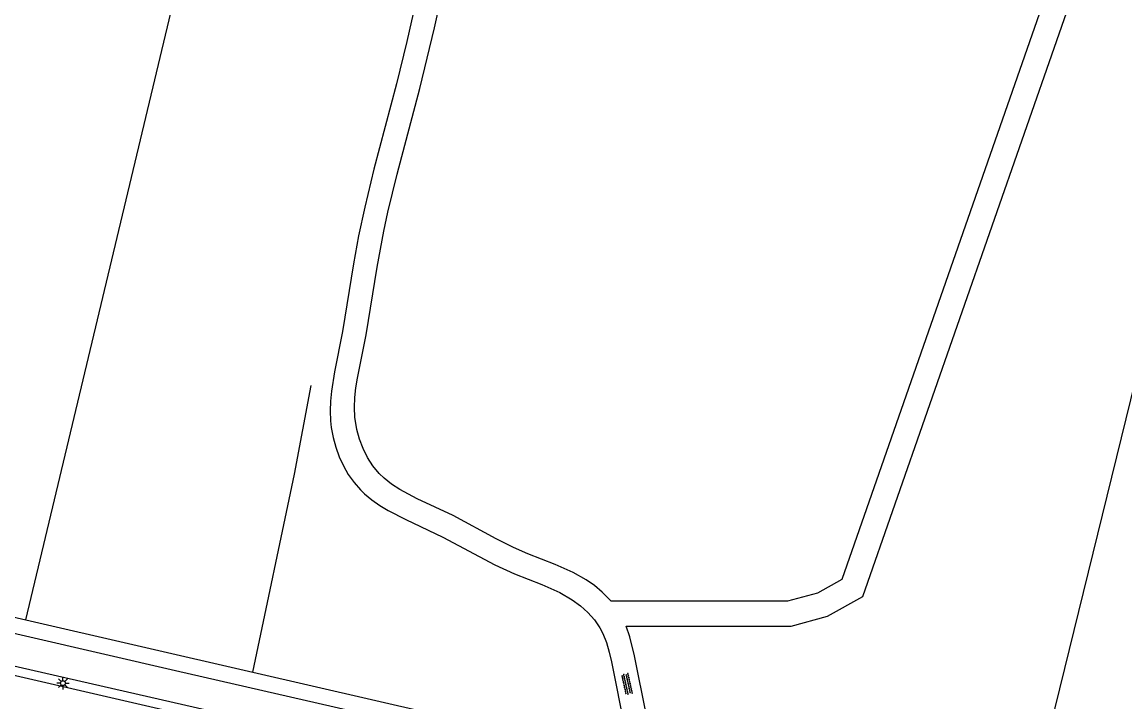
# Model space of a CAD drawing. Extents: x 124000 to 129000, y 395500 to 397503.
# Drawn here: x 128192 to 128304.5, y 397291.8 to 397361.1 of the extents above; entities that cross this region are included whole.
import ezdxf

# ---------------------------------------------------------------- set-up
doc = ezdxf.new("R2010")
doc.units = 0
for name, color, linetype in [('gg-afsc-hekwerk', 7, 'Continuous'), ('gg-knt-onverhard', 7, 'Continuous'), ('gg-knt-verharding', 7, 'Continuous'), ('gt-grn-groengrens', 7, 'Continuous'), ('gt-symb-lichtmast', 7, 'Continuous'), ('gt-symb-overige verharding', 7, 'Continuous')]:
    doc.layers.add(name, color=color, linetype=linetype)

# ---------------------------------------------------------------- blocks, each defined once
blk = doc.blocks.new('gt0-LMAST')
at = {"layer": 'gt-symb-lichtmast'}
for p, q in [((-0.18, 0.17), (-0.45, 0.44)), ((-0.01, 0.25), (-0.01, 0.62)), ((0.17, 0.17), (0.44, 0.44)), ((-0.26, 0), (-0.63, 0)), ((-0.18, -0.18), (-0.45, -0.45)), ((-0.01, -0.25), (-0.01, -0.63)), ((0.44, -0.45), (0.17, -0.18)), ((0.24, 0), (0.62, 0))]:
    blk.add_line(p, q, dxfattribs=at)
blk.add_circle((-0.01, 0), 0.25, dxfattribs=at)
blk = doc.blocks.new('gt0-OVH')
at = {"layer": 'gt-symb-overige verharding'}
for points in [[(-0.97, 0.3), (-0.97, 0.31), (-0.96, 0.32), (-0.97, 0.33), (-0.97, 0.34), (-0.98, 0.35), (-0.99, 0.35), (-1, 0.36), (-1.01, 0.35), (-1.02, 0.35), (-1.03, 0.34), (-1.03, 0.33), (-1.04, 0.32), (-1.03, 0.31), (-1.03, 0.3), (-1.02, 0.29), (-1.01, 0.29), (-1, 0.28), (-0.99, 0.29), (-0.98, 0.29)], [(-0.87, 0.11), (-0.87, 0.12), (-0.86, 0.13), (-0.87, 0.14), (-0.87, 0.15), (-0.88, 0.16), (-0.89, 0.16), (-0.9, 0.16), (-0.91, 0.16), (-0.92, 0.16), (-0.93, 0.15), (-0.93, 0.14), (-0.94, 0.13), (-0.93, 0.12), (-0.93, 0.11), (-0.92, 0.1), (-0.91, 0.09), (-0.9, 0.09), (-0.89, 0.09), (-0.88, 0.1)], [(-0.77, 0.3), (-0.77, 0.31), (-0.76, 0.32), (-0.77, 0.33), (-0.77, 0.34), (-0.78, 0.35), (-0.79, 0.35), (-0.8, 0.36), (-0.81, 0.35), (-0.82, 0.35), (-0.83, 0.34), (-0.83, 0.33), (-0.84, 0.32), (-0.83, 0.31), (-0.83, 0.3), (-0.82, 0.29), (-0.81, 0.29), (-0.8, 0.28), (-0.79, 0.29), (-0.78, 0.29)], [(-0.67, 0.11), (-0.67, 0.12), (-0.66, 0.13), (-0.67, 0.14), (-0.67, 0.15), (-0.68, 0.16), (-0.69, 0.16), (-0.7, 0.16), (-0.71, 0.16), (-0.72, 0.16), (-0.73, 0.15), (-0.73, 0.14), (-0.74, 0.13), (-0.73, 0.12), (-0.73, 0.11), (-0.72, 0.1), (-0.71, 0.09), (-0.7, 0.09), (-0.69, 0.09), (-0.68, 0.1)], [(-0.57, 0.3), (-0.57, 0.31), (-0.56, 0.32), (-0.57, 0.33), (-0.57, 0.34), (-0.58, 0.35), (-0.59, 0.35), (-0.6, 0.36), (-0.61, 0.35), (-0.62, 0.35), (-0.63, 0.34), (-0.63, 0.33), (-0.64, 0.32), (-0.63, 0.31), (-0.63, 0.3), (-0.62, 0.29), (-0.61, 0.29), (-0.6, 0.28), (-0.59, 0.29), (-0.58, 0.29)], [(-0.47, 0.11), (-0.47, 0.12), (-0.46, 0.13), (-0.47, 0.14), (-0.47, 0.15), (-0.48, 0.16), (-0.49, 0.16), (-0.5, 0.16), (-0.51, 0.16), (-0.52, 0.16), (-0.53, 0.15), (-0.53, 0.14), (-0.54, 0.13), (-0.53, 0.12), (-0.53, 0.11), (-0.52, 0.1), (-0.51, 0.09), (-0.5, 0.09), (-0.49, 0.09), (-0.48, 0.1)], [(-0.37, 0.3), (-0.37, 0.31), (-0.36, 0.32), (-0.37, 0.33), (-0.37, 0.34), (-0.38, 0.35), (-0.39, 0.35), (-0.4, 0.36), (-0.41, 0.35), (-0.42, 0.35), (-0.43, 0.34), (-0.43, 0.33), (-0.44, 0.32), (-0.43, 0.31), (-0.43, 0.3), (-0.42, 0.29), (-0.41, 0.29), (-0.4, 0.28), (-0.39, 0.29), (-0.38, 0.29)], [(-0.27, 0.11), (-0.27, 0.12), (-0.26, 0.13), (-0.27, 0.14), (-0.27, 0.15), (-0.28, 0.16), (-0.29, 0.16), (-0.3, 0.16), (-0.31, 0.16), (-0.32, 0.16), (-0.33, 0.15), (-0.33, 0.14), (-0.34, 0.13), (-0.33, 0.12), (-0.33, 0.11), (-0.32, 0.1), (-0.31, 0.09), (-0.3, 0.09), (-0.29, 0.09), (-0.28, 0.1)], [(-0.17, 0.3), (-0.17, 0.31), (-0.16, 0.32), (-0.17, 0.33), (-0.17, 0.34), (-0.18, 0.35), (-0.19, 0.35), (-0.2, 0.36), (-0.21, 0.35), (-0.22, 0.35), (-0.23, 0.34), (-0.23, 0.33), (-0.24, 0.32), (-0.23, 0.31), (-0.23, 0.3), (-0.22, 0.29), (-0.21, 0.29), (-0.2, 0.28), (-0.19, 0.29), (-0.18, 0.29)], [(-0.07, 0.11), (-0.07, 0.12), (-0.06, 0.13), (-0.07, 0.14), (-0.07, 0.15), (-0.08, 0.16), (-0.09, 0.16), (-0.1, 0.16), (-0.11, 0.16), (-0.12, 0.16), (-0.13, 0.15), (-0.13, 0.14), (-0.14, 0.13), (-0.13, 0.12), (-0.13, 0.11), (-0.12, 0.1), (-0.11, 0.09), (-0.1, 0.09), (-0.09, 0.09), (-0.08, 0.1)], [(0.03, 0.3), (0.03, 0.31), (0.04, 0.32), (0.03, 0.33), (0.03, 0.34), (0.02, 0.35), (0.01, 0.35), (0, 0.36), (-0.01, 0.35), (-0.02, 0.35), (-0.03, 0.34), (-0.03, 0.33), (-0.04, 0.32), (-0.03, 0.31), (-0.03, 0.3), (-0.02, 0.29), (-0.01, 0.29), (0, 0.28), (0.01, 0.29), (0.02, 0.29)], [(0.13, 0.11), (0.13, 0.12), (0.14, 0.13), (0.13, 0.14), (0.13, 0.15), (0.12, 0.16), (0.11, 0.16), (0.1, 0.16), (0.09, 0.16), (0.08, 0.16), (0.07, 0.15), (0.07, 0.14), (0.06, 0.13), (0.07, 0.12), (0.07, 0.11), (0.08, 0.1), (0.09, 0.09), (0.1, 0.09), (0.11, 0.09), (0.12, 0.1)], [(0.23, 0.3), (0.23, 0.31), (0.24, 0.32), (0.23, 0.33), (0.23, 0.34), (0.22, 0.35), (0.21, 0.35), (0.2, 0.36), (0.19, 0.35), (0.18, 0.35), (0.17, 0.34), (0.17, 0.33), (0.16, 0.32), (0.17, 0.31), (0.17, 0.3), (0.18, 0.29), (0.19, 0.29), (0.2, 0.28), (0.21, 0.29), (0.22, 0.29)], [(0.33, 0.11), (0.33, 0.12), (0.34, 0.13), (0.33, 0.14), (0.33, 0.15), (0.32, 0.16), (0.31, 0.16), (0.3, 0.16), (0.29, 0.16), (0.28, 0.16), (0.27, 0.15), (0.27, 0.14), (0.26, 0.13), (0.27, 0.12), (0.27, 0.11), (0.28, 0.1), (0.29, 0.09), (0.3, 0.09), (0.31, 0.09), (0.32, 0.1)], [(0.43, 0.3), (0.43, 0.31), (0.44, 0.32), (0.43, 0.33), (0.43, 0.34), (0.42, 0.35), (0.41, 0.35), (0.4, 0.36), (0.39, 0.35), (0.38, 0.35), (0.37, 0.34), (0.37, 0.33), (0.36, 0.32), (0.37, 0.31), (0.37, 0.3), (0.38, 0.29), (0.39, 0.29), (0.4, 0.28), (0.41, 0.29), (0.42, 0.29)], [(0.53, 0.11), (0.53, 0.12), (0.54, 0.13), (0.53, 0.14), (0.53, 0.15), (0.52, 0.16), (0.51, 0.16), (0.5, 0.16), (0.49, 0.16), (0.48, 0.16), (0.47, 0.15), (0.47, 0.14), (0.46, 0.13), (0.47, 0.12), (0.47, 0.11), (0.48, 0.1), (0.49, 0.09), (0.5, 0.09), (0.51, 0.09), (0.52, 0.1)], [(0.63, 0.3), (0.63, 0.31), (0.64, 0.32), (0.63, 0.33), (0.63, 0.34), (0.62, 0.35), (0.61, 0.35), (0.6, 0.36), (0.59, 0.35), (0.58, 0.35), (0.57, 0.34), (0.57, 0.33), (0.56, 0.32), (0.57, 0.31), (0.57, 0.3), (0.58, 0.29), (0.59, 0.29), (0.6, 0.28), (0.61, 0.29), (0.62, 0.29)], [(0.73, 0.11), (0.73, 0.12), (0.74, 0.13), (0.73, 0.14), (0.73, 0.15), (0.72, 0.16), (0.71, 0.16), (0.7, 0.16), (0.69, 0.16), (0.68, 0.16), (0.67, 0.15), (0.67, 0.14), (0.66, 0.13), (0.67, 0.12), (0.67, 0.11), (0.68, 0.1), (0.69, 0.09), (0.7, 0.09), (0.71, 0.09), (0.72, 0.1)], [(0.83, 0.3), (0.83, 0.31), (0.84, 0.32), (0.83, 0.33), (0.83, 0.34), (0.82, 0.35), (0.81, 0.35), (0.8, 0.36), (0.79, 0.35), (0.78, 0.35), (0.77, 0.34), (0.77, 0.33), (0.76, 0.32), (0.77, 0.31), (0.77, 0.3), (0.78, 0.29), (0.79, 0.29), (0.8, 0.28), (0.81, 0.29), (0.82, 0.29)], [(0.93, 0.11), (0.93, 0.12), (0.94, 0.13), (0.93, 0.14), (0.93, 0.15), (0.92, 0.16), (0.91, 0.16), (0.9, 0.16), (0.89, 0.16), (0.88, 0.16), (0.87, 0.15), (0.87, 0.14), (0.86, 0.13), (0.87, 0.12), (0.87, 0.11), (0.88, 0.1), (0.89, 0.09), (0.9, 0.09), (0.91, 0.09), (0.92, 0.1)], [(1.03, 0.3), (1.03, 0.31), (1.04, 0.32), (1.03, 0.33), (1.03, 0.34), (1.02, 0.35), (1.01, 0.35), (1, 0.36), (0.99, 0.35), (0.98, 0.35), (0.97, 0.34), (0.97, 0.33), (0.96, 0.32), (0.97, 0.31), (0.97, 0.3), (0.98, 0.29), (0.99, 0.29), (1, 0.28), (1.01, 0.29), (1.02, 0.29)], [(-0.97, -0.14), (-0.97, -0.13), (-0.96, -0.12), (-0.97, -0.11), (-0.97, -0.1), (-0.98, -0.09), (-0.99, -0.09), (-1, -0.08), (-1.01, -0.09), (-1.02, -0.09), (-1.03, -0.1), (-1.03, -0.11), (-1.04, -0.12), (-1.03, -0.13), (-1.03, -0.14), (-1.02, -0.15), (-1.01, -0.15), (-1, -0.16), (-0.99, -0.15), (-0.98, -0.15)], [(-0.87, -0.33), (-0.87, -0.32), (-0.86, -0.31), (-0.87, -0.3), (-0.87, -0.29), (-0.88, -0.28), (-0.89, -0.28), (-0.9, -0.28), (-0.91, -0.28), (-0.92, -0.28), (-0.93, -0.29), (-0.93, -0.3), (-0.94, -0.31), (-0.93, -0.32), (-0.93, -0.33), (-0.92, -0.34), (-0.91, -0.35), (-0.9, -0.35), (-0.89, -0.35), (-0.88, -0.34)], [(-0.77, -0.14), (-0.77, -0.13), (-0.76, -0.12), (-0.77, -0.11), (-0.77, -0.1), (-0.78, -0.09), (-0.79, -0.09), (-0.8, -0.08), (-0.81, -0.09), (-0.82, -0.09), (-0.83, -0.1), (-0.83, -0.11), (-0.84, -0.12), (-0.83, -0.13), (-0.83, -0.14), (-0.82, -0.15), (-0.81, -0.15), (-0.8, -0.16), (-0.79, -0.15), (-0.78, -0.15)], [(-0.67, -0.33), (-0.67, -0.32), (-0.66, -0.31), (-0.67, -0.3), (-0.67, -0.29), (-0.68, -0.28), (-0.69, -0.28), (-0.7, -0.28), (-0.71, -0.28), (-0.72, -0.28), (-0.73, -0.29), (-0.73, -0.3), (-0.74, -0.31), (-0.73, -0.32), (-0.73, -0.33), (-0.72, -0.34), (-0.71, -0.35), (-0.7, -0.35), (-0.69, -0.35), (-0.68, -0.34)], [(-0.57, -0.14), (-0.57, -0.13), (-0.56, -0.12), (-0.57, -0.11), (-0.57, -0.1), (-0.58, -0.09), (-0.59, -0.09), (-0.6, -0.08), (-0.61, -0.09), (-0.62, -0.09), (-0.63, -0.1), (-0.63, -0.11), (-0.64, -0.12), (-0.63, -0.13), (-0.63, -0.14), (-0.62, -0.15), (-0.61, -0.15), (-0.6, -0.16), (-0.59, -0.15), (-0.58, -0.15)], [(-0.47, -0.33), (-0.47, -0.32), (-0.46, -0.31), (-0.47, -0.3), (-0.47, -0.29), (-0.48, -0.28), (-0.49, -0.28), (-0.5, -0.28), (-0.51, -0.28), (-0.52, -0.28), (-0.53, -0.29), (-0.53, -0.3), (-0.54, -0.31), (-0.53, -0.32), (-0.53, -0.33), (-0.52, -0.34), (-0.51, -0.35), (-0.5, -0.35), (-0.49, -0.35), (-0.48, -0.34)], [(-0.37, -0.14), (-0.37, -0.13), (-0.36, -0.12), (-0.37, -0.11), (-0.37, -0.1), (-0.38, -0.09), (-0.39, -0.09), (-0.4, -0.08), (-0.41, -0.09), (-0.42, -0.09), (-0.43, -0.1), (-0.43, -0.11), (-0.44, -0.12), (-0.43, -0.13), (-0.43, -0.14), (-0.42, -0.15), (-0.41, -0.15), (-0.4, -0.16), (-0.39, -0.15), (-0.38, -0.15)], [(-0.27, -0.33), (-0.27, -0.32), (-0.26, -0.31), (-0.27, -0.3), (-0.27, -0.29), (-0.28, -0.28), (-0.29, -0.28), (-0.3, -0.28), (-0.31, -0.28), (-0.32, -0.28), (-0.33, -0.29), (-0.33, -0.3), (-0.34, -0.31), (-0.33, -0.32), (-0.33, -0.33), (-0.32, -0.34), (-0.31, -0.35), (-0.3, -0.35), (-0.29, -0.35), (-0.28, -0.34)], [(-0.17, -0.14), (-0.17, -0.13), (-0.16, -0.12), (-0.17, -0.11), (-0.17, -0.1), (-0.18, -0.09), (-0.19, -0.09), (-0.2, -0.08), (-0.21, -0.09), (-0.22, -0.09), (-0.23, -0.1), (-0.23, -0.11), (-0.24, -0.12), (-0.23, -0.13), (-0.23, -0.14), (-0.22, -0.15), (-0.21, -0.15), (-0.2, -0.16), (-0.19, -0.15), (-0.18, -0.15)], [(-0.07, -0.33), (-0.07, -0.32), (-0.06, -0.31), (-0.07, -0.3), (-0.07, -0.29), (-0.08, -0.28), (-0.09, -0.28), (-0.1, -0.28), (-0.11, -0.28), (-0.12, -0.28), (-0.13, -0.29), (-0.13, -0.3), (-0.14, -0.31), (-0.13, -0.32), (-0.13, -0.33), (-0.12, -0.34), (-0.11, -0.35), (-0.1, -0.35), (-0.09, -0.35), (-0.08, -0.34)], [(0.03, -0.14), (0.03, -0.13), (0.04, -0.12), (0.03, -0.11), (0.03, -0.1), (0.02, -0.09), (0.01, -0.09), (0, -0.08), (-0.01, -0.09), (-0.02, -0.09), (-0.03, -0.1), (-0.03, -0.11), (-0.04, -0.12), (-0.03, -0.13), (-0.03, -0.14), (-0.02, -0.15), (-0.01, -0.15), (0, -0.16), (0.01, -0.15), (0.02, -0.15)], [(0.13, -0.33), (0.13, -0.32), (0.14, -0.31), (0.13, -0.3), (0.13, -0.29), (0.12, -0.28), (0.11, -0.28), (0.1, -0.28), (0.09, -0.28), (0.08, -0.28), (0.07, -0.29), (0.07, -0.3), (0.06, -0.31), (0.07, -0.32), (0.07, -0.33), (0.08, -0.34), (0.09, -0.35), (0.1, -0.35), (0.11, -0.35), (0.12, -0.34)], [(0.23, -0.14), (0.23, -0.13), (0.24, -0.12), (0.23, -0.11), (0.23, -0.1), (0.22, -0.09), (0.21, -0.09), (0.2, -0.08), (0.19, -0.09), (0.18, -0.09), (0.17, -0.1), (0.17, -0.11), (0.16, -0.12), (0.17, -0.13), (0.17, -0.14), (0.18, -0.15), (0.19, -0.15), (0.2, -0.16), (0.21, -0.15), (0.22, -0.15)], [(0.33, -0.33), (0.33, -0.32), (0.34, -0.31), (0.33, -0.3), (0.33, -0.29), (0.32, -0.28), (0.31, -0.28), (0.3, -0.28), (0.29, -0.28), (0.28, -0.28), (0.27, -0.29), (0.27, -0.3), (0.26, -0.31), (0.27, -0.32), (0.27, -0.33), (0.28, -0.34), (0.29, -0.35), (0.3, -0.35), (0.31, -0.35), (0.32, -0.34)], [(0.43, -0.14), (0.43, -0.13), (0.44, -0.12), (0.43, -0.11), (0.43, -0.1), (0.42, -0.09), (0.41, -0.09), (0.4, -0.08), (0.39, -0.09), (0.38, -0.09), (0.37, -0.1), (0.37, -0.11), (0.36, -0.12), (0.37, -0.13), (0.37, -0.14), (0.38, -0.15), (0.39, -0.15), (0.4, -0.16), (0.41, -0.15), (0.42, -0.15)], [(0.53, -0.33), (0.53, -0.32), (0.54, -0.31), (0.53, -0.3), (0.53, -0.29), (0.52, -0.28), (0.51, -0.28), (0.5, -0.28), (0.49, -0.28), (0.48, -0.28), (0.47, -0.29), (0.47, -0.3), (0.46, -0.31), (0.47, -0.32), (0.47, -0.33), (0.48, -0.34), (0.49, -0.35), (0.5, -0.35), (0.51, -0.35), (0.52, -0.34)], [(0.63, -0.14), (0.63, -0.13), (0.64, -0.12), (0.63, -0.11), (0.63, -0.1), (0.62, -0.09), (0.61, -0.09), (0.6, -0.08), (0.59, -0.09), (0.58, -0.09), (0.57, -0.1), (0.57, -0.11), (0.56, -0.12), (0.57, -0.13), (0.57, -0.14), (0.58, -0.15), (0.59, -0.15), (0.6, -0.16), (0.61, -0.15), (0.62, -0.15)], [(0.73, -0.33), (0.73, -0.32), (0.74, -0.31), (0.73, -0.3), (0.73, -0.29), (0.72, -0.28), (0.71, -0.28), (0.7, -0.28), (0.69, -0.28), (0.68, -0.28), (0.67, -0.29), (0.67, -0.3), (0.66, -0.31), (0.67, -0.32), (0.67, -0.33), (0.68, -0.34), (0.69, -0.35), (0.7, -0.35), (0.71, -0.35), (0.72, -0.34)], [(0.83, -0.14), (0.83, -0.13), (0.84, -0.12), (0.83, -0.11), (0.83, -0.1), (0.82, -0.09), (0.81, -0.09), (0.8, -0.08), (0.79, -0.09), (0.78, -0.09), (0.77, -0.1), (0.77, -0.11), (0.76, -0.12), (0.77, -0.13), (0.77, -0.14), (0.78, -0.15), (0.79, -0.15), (0.8, -0.16), (0.81, -0.15), (0.82, -0.15)], [(0.93, -0.33), (0.93, -0.32), (0.94, -0.31), (0.93, -0.3), (0.93, -0.29), (0.92, -0.28), (0.91, -0.28), (0.9, -0.28), (0.89, -0.28), (0.88, -0.28), (0.87, -0.29), (0.87, -0.3), (0.86, -0.31), (0.87, -0.32), (0.87, -0.33), (0.88, -0.34), (0.89, -0.35), (0.9, -0.35), (0.91, -0.35), (0.92, -0.34)], [(1.03, -0.14), (1.03, -0.13), (1.04, -0.12), (1.03, -0.11), (1.03, -0.1), (1.02, -0.09), (1.01, -0.09), (1, -0.08), (0.99, -0.09), (0.98, -0.09), (0.97, -0.1), (0.97, -0.11), (0.96, -0.12), (0.97, -0.13), (0.97, -0.14), (0.98, -0.15), (0.99, -0.15), (1, -0.16), (1.01, -0.15), (1.02, -0.15)]]:
    blk.add_lwpolyline(points, close=True, dxfattribs=at)

msp = doc.modelspace()

# ---------------------------------------------------------------- linework, layer by layer
at = {"layer": 'gg-afsc-hekwerk'}
for p, q in [((128192.43, 397300.16), (128215.58, 397294.84)), ((128215.58, 397294.84), (128250.51, 397286.81))]:
    msp.add_line(p, q, dxfattribs=at)
for points in [[(128049.88, 397334.19), (128070.05, 397329.08), (128107.84, 397319.67), (128177.95, 397303.48), (128192.43, 397300.16)], [(128215.58, 397294.84), (128219.83, 397315.03), (128221.54, 397324.07)]]:
    msp.add_lwpolyline(points, dxfattribs=at)
at = {"layer": 'gg-knt-onverhard'}
for points in [[(128252.1, 397302.1), (128270.13, 397302.1), (128273.19, 397302.93), (128275.68, 397304.32), (128321.49, 397435.6)], [(128253.66, 397299.52), (128270.48, 397299.52), (128274.17, 397300.53), (128277.79, 397302.55), (128323.96, 397434.86)], [(128252.1, 397302.1), (128251.2, 397302.99), (128250.41, 397303.65), (128249.58, 397304.23), (128248.25, 397304.99), (128246.41, 397305.8), (128243.62, 397306.89), (128242.17, 397307.53), (128240.4, 397308.43), (128235.99, 397310.8), (128232.34, 397312.51), (128230.56, 397313.45), (128229.73, 397314), (128228.96, 397314.61), (128228.46, 397315.1), (128227.82, 397315.87), (128227.27, 397316.72), (128226.81, 397317.63), (128226.45, 397318.59), (128226.18, 397319.58), (128225.98, 397320.83), (128225.94, 397321.83), (128225.98, 397322.83), (128226.09, 397323.83), (128226.25, 397324.82), (128227.12, 397329.22), (128228.25, 397336.12), (128228.93, 397339.78), (128229.35, 397341.73), (128230.3, 397345.62), (128232.6, 397354.33), (128234.1, 397360.54), (128234.74, 397363.47)], [(128232.16, 397363.03), (128231.29, 397359.13), (128230.23, 397354.83), (128227.93, 397346.12), (128226.98, 397342.23), (128226.36, 397339.31), (128225.85, 397336.47), (128224.71, 397329.57), (128223.91, 397325.45), (128223.59, 397323.47), (128223.5, 397322.47), (128223.46, 397321.47), (128223.5, 397320.47), (128223.57, 397319.77), (128223.76, 397318.76), (128224.03, 397317.77), (128224.38, 397316.8), (128224.81, 397315.87), (128225.31, 397314.98), (128225.9, 397314.16), (128226.55, 397313.41), (128226.95, 397313.02), (128227.71, 397312.39), (128228.53, 397311.83), (128229.38, 397311.31), (128231.18, 397310.4), (128234.95, 397308.61), (128240.24, 397305.76), (128242.26, 397304.84), (128245.05, 397303.76), (128246.88, 397302.94), (128248.15, 397302.21), (128248.98, 397301.61), (128249.74, 397300.93), (128250.41, 397300.18), (128250.97, 397299.36), (128251.28, 397298.76), (128251.65, 397297.84), (128251.93, 397296.87), (128252.16, 397295.88), (128253.52, 397289.06)], [(128256.28, 397286.8), (128255.79, 397289.14), (128255.72, 397290.4), (128254.51, 397296.48), (128254.03, 397298.44), (128253.66, 397299.52)]]:
    msp.add_lwpolyline(points, dxfattribs=at)
at = {"layer": 'gg-knt-verharding'}
for points in [[(128250.16, 397285.25), (128207.68, 397294.98), (128066.75, 397327.52), (128052.57, 397330.81)], [(128062.22, 397325.16), (128175.41, 397299.07), (128214.25, 397290.2), (128246.53, 397282.69)], [(128062.01, 397324.33), (128084.07, 397319.22), (128127.01, 397309.33), (128148.39, 397304.44), (128169.83, 397299.46), (128246.33, 397281.81)]]:
    msp.add_lwpolyline(points, dxfattribs=at)
at = {"layer": 'gt-grn-groengrens'}
for p, q in [((128192.43, 397300.16), (128240.13, 397500)), ((128294.18, 397278.08), (128310.18, 397343.29))]:
    msp.add_line(p, q, dxfattribs=at)

# ---------------------------------------------------------------- block references
at = {"layer": 'gt-symb-lichtmast'}
msp.add_blockref('gt0-LMAST', (128196.22, 397293.71), dxfattribs=at)
at = {"layer": 'gt-symb-overige verharding', "rotation": -77.46497664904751}
msp.add_blockref('gt0-OVH', (128253.73, 397293.62), dxfattribs=at)

doc.saveas('drawing.dxf')
